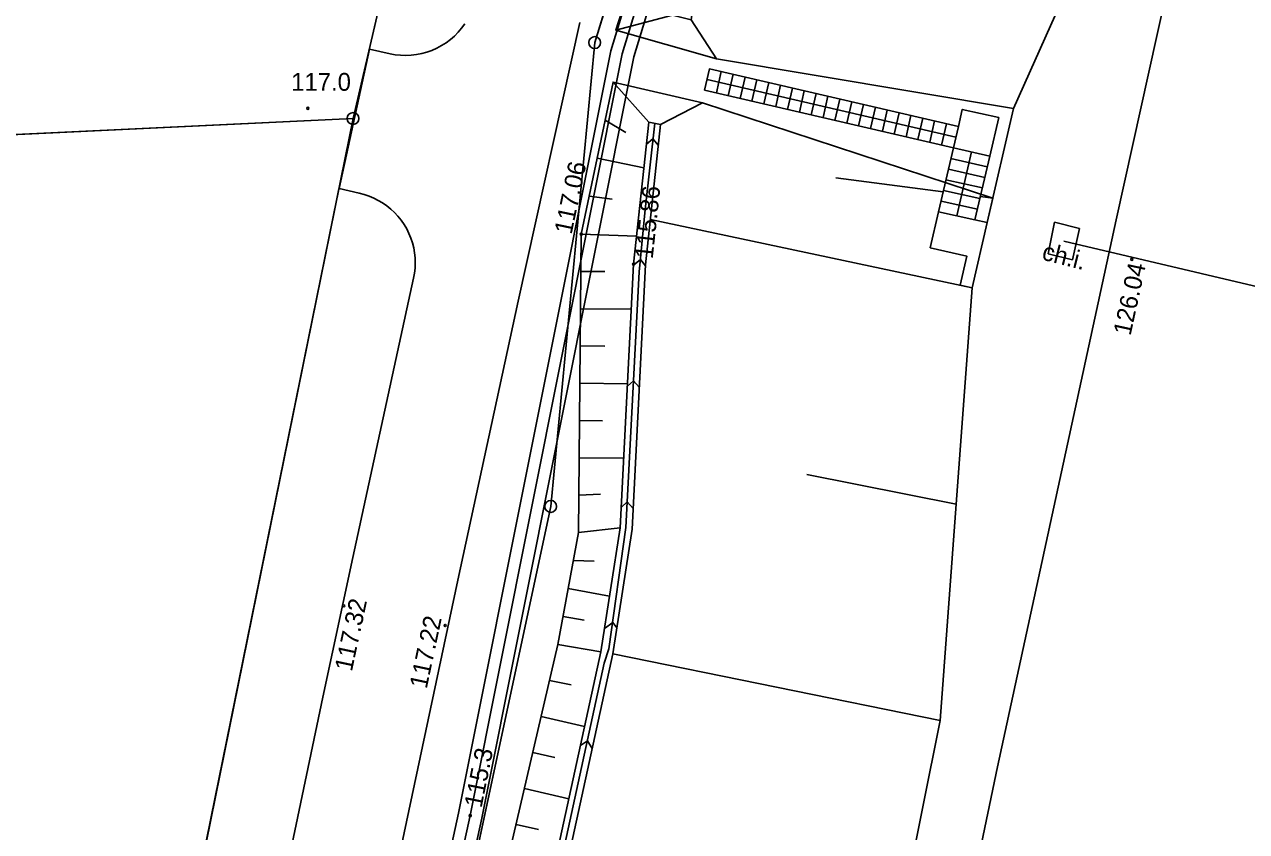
# Model space of a CAD drawing. Extents: x 6424617 to 6425697, y 5665845 to 5667190.
# Drawn here: x 6425213.5 to 6425264.9, y 5666162 to 5666195.9 of the extents above; entities that cross this region are included whole.
import ezdxf

# ---------------------------------------------------------------- set-up
doc = ezdxf.new("R2010")
doc.units = 0
for name, color, linetype in [('Warstwa 1', 7, 'Continuous'), ('Warstwa 10', 7, 'Continuous'), ('Warstwa 13', 7, 'Continuous'), ('Warstwa 14', 7, 'Continuous'), ('Warstwa 2', 7, 'Continuous'), ('Warstwa 20', 7, 'Continuous'), ('Warstwa 21', 7, 'Continuous'), ('Warstwa 25', 7, 'Continuous'), ('Warstwa 44', 7, 'Continuous'), ('Warstwa 47', 7, 'Continuous'), ('Warstwa 6', 7, 'Continuous'), ('Warstwa 61', 7, 'Continuous'), ('Warstwa 7', 7, 'Continuous'), ('Warstwa 8', 7, 'Continuous'), ('Warstwa 9', 7, 'Continuous')]:
    doc.layers.add(name, color=color, linetype=linetype)

msp = doc.modelspace()

# ---------------------------------------------------------------- linework, layer by layer
at = {"layer": 'Warstwa 1'}
for p, q in [((6425227.334, 5666191.99), (6425232.133, 5666212.582)), ((6425227.334, 5666191.99), (6425232.133, 5666212.582)), ((6425237.49, 5666195.18), (6425242.84, 5666212.49)), ((6425237.49, 5666195.18), (6425242.84, 5666212.49)), ((6425235.64, 5666175.69), (6425237.49, 5666195.18)), ((6425235.64, 5666175.69), (6425237.49, 5666195.18)), ((6425203.679, 5666190.865), (6425227.334, 5666191.99)), ((6425203.679, 5666190.865), (6425227.334, 5666191.99)), ((6425211.695, 5666114.967), (6425227.334, 5666191.99)), ((6425217.62, 5666144.15), (6425227.334, 5666191.99)), ((6425221.4, 5666109.24), (6425235.64, 5666175.69)), ((6425221.4, 5666109.24), (6425235.64, 5666175.69))]:
    msp.add_line(p, q, dxfattribs=at)
at = {"layer": 'Warstwa 10'}
msp.add_lwpolyline([(6425214.289, 5666065.784), (6425214.58, 5666067.4), (6425215.83, 5666077.04), (6425215.86, 5666083.8), (6425216.52, 5666087.79), (6425219.61, 5666105.3), (6425228.34, 5666144.71), (6425232.26, 5666162.7), (6425238.65, 5666194.71), (6425242.26, 5666206.57), (6425245.38, 5666217.85), (6425248.88, 5666231.8), (6425253.995, 5666253.473)], dxfattribs=at)
for centre in [(6425237.49, 5666195.18), (6425227.334, 5666191.99), (6425227.334, 5666191.99), (6425235.64, 5666175.69)]:
    msp.add_circle(centre, 0.25, dxfattribs=at)
at = {"layer": 'Warstwa 13'}
msp.add_circle((6425225.435, 5666192.419), 0.045, dxfattribs=at)
at = {"layer": 'Warstwa 14'}
msp.add_circle((6425232.26, 5666162.7), 0.045, dxfattribs=at)
at = {"layer": 'Warstwa 2'}
for points in [[(6425253.35, 5666184.874), (6425252.842, 5666184.993), (6425253.124, 5666186.208), (6425251.59, 5666186.556), (6425251.94, 5666188.065)], [(6425253.472, 5666187.733), (6425253.98, 5666187.623)]]:
    msp.add_lwpolyline(points, dxfattribs=at)
at = {"layer": 'Warstwa 20'}
for points in [[(6425242.611, 5666194.491), (6425255.097, 5666192.415), (6425259.987, 5666203.38), (6425274.357, 5666265.741), (6425281.592, 5666303.052), (6425284.331, 5666314.945)], [(6425242.611, 5666194.491), (6425238.381, 5666195.698), (6425239.081, 5666197.896), (6425243.343, 5666206.271), (6425244.956, 5666211.914), (6425249.351, 5666232.612), (6425254.77, 5666257.432), (6425252.819, 5666259.028), (6425253.533, 5666263.126)], [(6425242.017, 5666192.651), (6425238.262, 5666193.519), (6425236.926, 5666187.131), (6425236.81, 5666174.599), (6425235.944, 5666169.883), (6425228.212, 5666136.642), (6425222.672, 5666109.583), (6425222.511, 5666108.996), (6425219.827, 5666102.172), (6425217.81, 5666095.726), (6425216.148, 5666086.233), (6425216.011, 5666079.764), (6425215.882, 5666072.043), (6425214.913, 5666065.776)], [(6425232.731, 5666065.562), (6425233.206, 5666068.64), (6425233.542, 5666070.604), (6425233.454, 5666084.61), (6425235.312, 5666094.44), (6425239.735, 5666105.594), (6425252.002, 5666166.702), (6425253.35, 5666184.874), (6425253.98, 5666187.623), (6425254.224, 5666188.644), (6425242.017, 5666192.651)]]:
    msp.add_lwpolyline(points, dxfattribs=at)
at = {"layer": 'Warstwa 21'}
for points in [[(6425242.611, 5666194.491), (6425241.54, 5666196.131), (6425241.838, 5666198.266), (6425245.305, 5666204.665), (6425246.454, 5666206.825), (6425247.076, 5666209.095), (6425251.913, 5666231.035), (6425258.791, 5666259.61), (6425259.384, 5666265.281), (6425262.815, 5666279.174), (6425269.317, 5666308.506), (6425270.982, 5666315.107)], [(6425242.611, 5666194.491), (6425241.54, 5666196.131), (6425240.763, 5666196.325), (6425241.403, 5666198.514), (6425244.869, 5666204.893), (6425245.978, 5666207.014), (6425246.598, 5666209.224), (6425251.435, 5666231.143), (6425257.481, 5666256.312), (6425254.356, 5666258.83), (6425254.081, 5666258.865)], [(6425216.753, 5666065.754), (6425217.691, 5666071.411), (6425218.143, 5666075.394), (6425218.037, 5666084.489), (6425218.767, 5666091.098), (6425220.467, 5666097.149), (6425223.953, 5666106.319), (6425225.256, 5666110.887), (6425230.409, 5666135.902), (6425237.749, 5666169.58), (6425238.564, 5666174.787), (6425239.124, 5666185.871), (6425239.762, 5666191.841), (6425240.26, 5666191.732), (6425242.017, 5666192.651)], [(6425217.263, 5666065.748), (6425218.19, 5666071.341), (6425218.643, 5666075.365), (6425218.537, 5666084.459), (6425219.265, 5666091.008), (6425220.944, 5666097), (6425224.431, 5666106.17), (6425225.734, 5666110.758), (6425230.907, 5666135.793), (6425238.248, 5666169.491), (6425239.063, 5666174.738), (6425239.624, 5666185.842), (6425240.26, 5666191.732), (6425242.017, 5666192.651)]]:
    msp.add_lwpolyline(points, dxfattribs=at)
at = {"layer": 'Warstwa 25'}
for centre in [(6425236.926, 5666187.131), (6425260.064, 5666186.073), (6425239.124, 5666185.871), (6425226.941, 5666171.516), (6425231.207, 5666170.689)]:
    msp.add_circle(centre, 0.045, dxfattribs=at)
at = {"layer": 'Warstwa 44'}
msp.add_lwpolyline([(6425257.2, 5666186.84), (6425274.76, 5666182.7)], dxfattribs=at)
at = {"layer": 'Warstwa 47'}
msp.add_lwpolyline([(6425284.331, 5666314.945), (6425281.592, 5666303.052), (6425274.357, 5666265.741), (6425259.987, 5666203.38), (6425255.097, 5666192.415), (6425253.98, 5666187.623), (6425253.35, 5666184.874), (6425252.002, 5666166.702), (6425239.735, 5666105.594), (6425235.312, 5666094.44), (6425233.454, 5666084.61), (6425233.542, 5666070.604), (6425233.206, 5666068.64), (6425232.731, 5666065.562)], dxfattribs=at)
at = {"layer": 'Warstwa 6'}
for points in [[(6425232.133, 5666212.582), (6425119.558, 5666213.76), (6425115.393, 5666195.08), (6425161.629, 5666191.132), (6425174.715, 5666190.684), (6425203.679, 5666190.865), (6425227.334, 5666191.99)], [(6425227.334, 5666191.99), (6425203.679, 5666190.865), (6425192.709, 5666114.615), (6425211.695, 5666114.967)]]:
    msp.add_lwpolyline(points, close=True, dxfattribs=at)
for points in [[(6425242.84, 5666212.49), (6425237.49, 5666195.18), (6425235.64, 5666175.69), (6425221.4, 5666109.24), (6425216.06, 5666092.43), (6425215.14, 5666072.15), (6425206.5, 5666014.74), (6425201.44, 5665996.89), (6425200.56, 5665980.59), (6425215.3, 5665971.39), (6425213.05, 5665952.08), (6425191.264, 5665958.118), (6425188.723, 5665962.219), (6425193.713, 5666002.874), (6425197.98, 5666033.305), (6425201.568, 5666056.314), (6425211.111, 5666112.114), (6425211.695, 5666114.967), (6425227.334, 5666191.99), (6425232.133, 5666212.582)], [(6425242.84, 5666212.49), (6425237.49, 5666195.18), (6425235.64, 5666175.69), (6425221.4, 5666109.24), (6425216.06, 5666092.43), (6425215.14, 5666072.15), (6425206.5, 5666014.74), (6425201.44, 5665996.89), (6425200.56, 5665980.59), (6425215.3, 5665971.39), (6425213.05, 5665952.08), (6425244.899, 5665943.26), (6425246.948, 5665948.976), (6425255.27, 5665979.789), (6425282.481, 5666076.105), (6425288.966, 5666103.799), (6425290.169, 5666109.024), (6425305.245, 5666173.41), (6425312.278, 5666201.804)]]:
    msp.add_lwpolyline(points, dxfattribs=at)
at = {"layer": 'Warstwa 61'}
for points in [[(6425214.289, 5666065.784), (6425214.304, 5666065.867), (6425214.578, 5666067.388), (6425214.582, 5666067.413), (6425215.83, 5666077.04), (6425215.86, 5666083.8), (6425216.52, 5666087.79), (6425219.61, 5666105.3), (6425228.34, 5666144.71), (6425232.26, 5666162.7), (6425238.65, 5666194.71), (6425242.26, 5666206.57), (6425245.38, 5666217.85), (6425248.88, 5666231.8), (6425254.27, 5666254.64), (6425254.89, 5666257.65), (6425256.08, 5666263.53), (6425259.08, 5666278.27), (6425260.73, 5666285.399), (6425260.73, 5666285.401), (6425267.702, 5666315.037), (6425267.728, 5666315.146)], [(6425242.21, 5666193.627), (6425252.67, 5666191.208)], [(6425252.706, 5666187.899), (6425253.33, 5666190.584)]]:
    msp.add_lwpolyline(points, dxfattribs=at)
at = {"layer": 'Warstwa 7'}
for points in [[(6425242.107, 5666193.179), (6425252.566, 5666190.76), (6425252.773, 5666191.656), (6425242.313, 5666194.076)], [(6425253.472, 5666187.733), (6425254.094, 5666190.407), (6425254.47, 5666192.026), (6425252.936, 5666192.374), (6425252.773, 5666191.656), (6425252.566, 5666190.76), (6425251.94, 5666188.065)]]:
    msp.add_lwpolyline(points, close=True, dxfattribs=at)
for points in [[(6425242.605, 5666193.064), (6425242.811, 5666193.961)], [(6425243.103, 5666192.949), (6425243.309, 5666193.846)], [(6425243.601, 5666192.833), (6425243.807, 5666193.73)], [(6425244.099, 5666192.718), (6425244.305, 5666193.615)], [(6425244.597, 5666192.603), (6425244.803, 5666193.5)], [(6425245.095, 5666192.488), (6425245.302, 5666193.385)], [(6425245.593, 5666192.373), (6425245.8, 5666193.269)], [(6425246.091, 5666192.257), (6425246.298, 5666193.154)], [(6425246.589, 5666192.142), (6425246.796, 5666193.039)], [(6425247.087, 5666192.027), (6425247.294, 5666192.924)], [(6425247.586, 5666191.912), (6425247.792, 5666192.808)], [(6425248.084, 5666191.797), (6425248.29, 5666192.693)], [(6425248.582, 5666191.682), (6425248.788, 5666192.578)], [(6425249.08, 5666191.566), (6425249.286, 5666192.463)], [(6425249.578, 5666191.451), (6425249.784, 5666192.347)], [(6425250.076, 5666191.336), (6425250.283, 5666192.232)], [(6425250.574, 5666191.221), (6425250.781, 5666192.117)], [(6425251.072, 5666191.106), (6425251.279, 5666192.002)], [(6425251.57, 5666190.99), (6425251.777, 5666191.886)], [(6425252.068, 5666190.875), (6425252.275, 5666191.771)], [(6425254.094, 5666190.407), (6425252.566, 5666190.76)], [(6425253.99, 5666189.961), (6425252.462, 5666190.311)], [(6425253.887, 5666189.516), (6425252.357, 5666189.862)], [(6425253.783, 5666189.07), (6425252.253, 5666189.413)], [(6425253.679, 5666188.624), (6425252.149, 5666188.963)], [(6425253.576, 5666188.179), (6425252.044, 5666188.514)]]:
    msp.add_lwpolyline(points, dxfattribs=at)
at = {"layer": 'Warstwa 8'}
for p, q in [((6425259.404, 5666187.735), (6425261.778, 5666198.436)), ((6425231.75, 5666195.611), (6425231.896, 5666195.782)), ((6425231.896, 5666195.782), (6425232.028, 5666195.963)), ((6425234.274, 5666184.318), (6425236.866, 5666196.025)), ((6425231.243, 5666195.171), (6425231.423, 5666195.305)), ((6425231.423, 5666195.305), (6425231.592, 5666195.452)), ((6425231.592, 5666195.452), (6425231.75, 5666195.611)), ((6425226.747, 5666189.045), (6425228.023, 5666194.904)), ((6425228.023, 5666194.904), (6425228.89, 5666194.709)), ((6425228.89, 5666194.709), (6425229.11, 5666194.669)), ((6425230.004, 5666194.676), (6425230.224, 5666194.72)), ((6425230.224, 5666194.72), (6425230.44, 5666194.779)), ((6425230.44, 5666194.779), (6425230.651, 5666194.854)), ((6425230.651, 5666194.854), (6425230.856, 5666194.945)), ((6425230.856, 5666194.945), (6425231.054, 5666195.051)), ((6425231.054, 5666195.051), (6425231.243, 5666195.171)), ((6425229.11, 5666194.669), (6425229.333, 5666194.646)), ((6425229.333, 5666194.646), (6425229.557, 5666194.64)), ((6425229.557, 5666194.64), (6425229.781, 5666194.65)), ((6425229.781, 5666194.65), (6425230.004, 5666194.676)), ((6425226.747, 5666189.045), (6425227.594, 5666188.85)), ((6425227.594, 5666188.85), (6425227.802, 5666188.797)), ((6425227.802, 5666188.797), (6425228.005, 5666188.729)), ((6425228.005, 5666188.729), (6425228.203, 5666188.647)), ((6425228.203, 5666188.647), (6425228.394, 5666188.551)), ((6425228.394, 5666188.551), (6425228.578, 5666188.442)), ((6425228.578, 5666188.442), (6425228.754, 5666188.32)), ((6425228.754, 5666188.32), (6425228.921, 5666188.185)), ((6425228.921, 5666188.185), (6425229.077, 5666188.039)), ((6425229.077, 5666188.039), (6425229.223, 5666187.882)), ((6425229.223, 5666187.882), (6425229.357, 5666187.715)), ((6425229.357, 5666187.715), (6425229.479, 5666187.539)), ((6425229.479, 5666187.539), (6425229.588, 5666187.354)), ((6425254.418, 5666164.748), (6425259.404, 5666187.735)), ((6425229.588, 5666187.354), (6425229.684, 5666187.163)), ((6425229.684, 5666187.163), (6425229.765, 5666186.965)), ((6425229.765, 5666186.965), (6425229.832, 5666186.761)), ((6425229.832, 5666186.761), (6425229.885, 5666186.553)), ((6425229.885, 5666186.553), (6425229.922, 5666186.343)), ((6425229.922, 5666186.343), (6425229.944, 5666186.13)), ((6425229.944, 5666186.13), (6425229.951, 5666185.915)), ((6425229.88, 5666185.278), (6425229.919, 5666185.489)), ((6425229.919, 5666185.489), (6425229.943, 5666185.701)), ((6425229.943, 5666185.701), (6425229.951, 5666185.915)), ((6425228.604, 5666179.409), (6425229.88, 5666185.278)), ((6425231.732, 5666172.59), (6425234.274, 5666184.318)), ((6425227.328, 5666173.54), (6425228.604, 5666179.409)), ((6425226.071, 5666167.671), (6425227.328, 5666173.54)), ((6425228.409, 5666156.955), (6425231.732, 5666172.59)), ((6425224.004, 5666157.875), (6425226.071, 5666167.671)), ((6425249.323, 5666140.212), (6425254.418, 5666164.748))]:
    msp.add_line(p, q, dxfattribs=at)
for points in [[(6425267.215, 5666315.152), (6425260.243, 5666285.514), (6425258.591, 5666278.376), (6425255.59, 5666263.629), (6425254.4, 5666257.75), (6425253.782, 5666254.748), (6425248.394, 5666231.918), (6425244.896, 5666217.978), (6425241.78, 5666206.709), (6425238.164, 5666194.832), (6425231.771, 5666162.802), (6425227.852, 5666144.817), (6425219.119, 5666105.398), (6425216.027, 5666087.874), (6425215.36, 5666083.842), (6425215.33, 5666077.073), (6425214.086, 5666067.477), (6425213.782, 5666065.79)], [(6425214.796, 5666065.778), (6425215.074, 5666067.323), (6425216.33, 5666077.007), (6425216.36, 5666083.758), (6425217.013, 5666087.706), (6425220.101, 5666105.202), (6425228.828, 5666144.603), (6425232.749, 5666162.598), (6425239.136, 5666194.588), (6425242.74, 5666206.431), (6425245.864, 5666217.722), (6425249.366, 5666231.682), (6425254.758, 5666254.532), (6425255.38, 5666257.55), (6425256.57, 5666263.431), (6425259.569, 5666278.164), (6425261.217, 5666285.286), (6425268.241, 5666315.14)]]:
    msp.add_lwpolyline(points, dxfattribs=at)
at = {"layer": 'Warstwa 9'}
for p, q in [((6425238.381, 5666195.698), (6425240.763, 5666196.325)), ((6425255.097, 5666192.415), (6425242.611, 5666194.491)), ((6425238.262, 5666193.519), (6425239.762, 5666191.841)), ((6425237.928, 5666191.922), (6425238.794, 5666191.4)), ((6425239.612, 5666188.172), (6425240.011, 5666191.787)), ((6425239.663, 5666190.914), (6425239.939, 5666191.135)), ((6425240.165, 5666190.853), (6425239.939, 5666191.135)), ((6425237.594, 5666190.325), (6425239.556, 5666189.915)), ((6425252.138, 5666188.915), (6425247.627, 5666189.503)), ((6425237.26, 5666188.728), (6425238.217, 5666188.597)), ((6425254.224, 5666188.644), (6425253.7, 5666188.713)), ((6425239.359, 5666185.551), (6425239.612, 5666188.172)), ((6425253.35, 5666184.874), (6425239.829, 5666187.743)), ((6425256.55, 5666186.31), (6425256.82, 5666187.64)), ((6425256.82, 5666187.64), (6425257.86, 5666187.37)), ((6425236.926, 5666187.131), (6425239.249, 5666187.043)), ((6425257.57, 5666186.05), (6425257.86, 5666187.37)), ((6425239.122, 5666185.827), (6425239.408, 5666186.063)), ((6425239.622, 5666185.803), (6425239.408, 5666186.063)), ((6425256.55, 5666186.31), (6425257.57, 5666186.05)), ((6425236.911, 5666185.564), (6425237.919, 5666185.566)), ((6425238.803, 5666174.808), (6425239.359, 5666185.551)), ((6425236.897, 5666183.998), (6425239.028, 5666183.979)), ((6425236.882, 5666182.432), (6425237.916, 5666182.422)), ((6425236.868, 5666180.865), (6425238.87, 5666180.847)), ((6425238.865, 5666180.739), (6425239.122, 5666180.971)), ((6425239.364, 5666180.702), (6425239.122, 5666180.971)), ((6425236.853, 5666179.298), (6425237.822, 5666179.29)), ((6425236.839, 5666177.732), (6425238.712, 5666177.715)), ((6425252.676, 5666175.788), (6425246.398, 5666177.034)), ((6425236.824, 5666176.166), (6425237.731, 5666176.208)), ((6425238.608, 5666175.652), (6425238.858, 5666175.877)), ((6425239.107, 5666175.602), (6425238.858, 5666175.877)), ((6425236.81, 5666174.599), (6425238.564, 5666174.787)), ((6425238.089, 5666169.701), (6425238.803, 5666174.808)), ((6425236.594, 5666173.42), (6425237.467, 5666173.387)), ((6425236.377, 5666172.241), (6425238.116, 5666171.922)), ((6425236.16, 5666171.062), (6425237.046, 5666170.907)), ((6425237.902, 5666170.559), (6425238.245, 5666170.817)), ((6425238.418, 5666170.588), (6425238.245, 5666170.817)), ((6425235.944, 5666169.883), (6425237.749, 5666169.58)), ((6425237.893, 5666169.111), (6425238.089, 5666169.701)), ((6425231.446, 5666139.457), (6425237.893, 5666169.111)), ((6425252.002, 5666166.702), (6425238.248, 5666169.491)), ((6425235.592, 5666168.372), (6425236.5, 5666168.19)), ((6425235.241, 5666166.861), (6425237.064, 5666166.437)), ((6425236.893, 5666165.651), (6425237.181, 5666165.836)), ((6425237.383, 5666165.521), (6425237.181, 5666165.836)), ((6425234.89, 5666165.35), (6425235.812, 5666165.136)), ((6425234.538, 5666163.839), (6425236.403, 5666163.406)), ((6425234.186, 5666162.328), (6425235.13, 5666162.109))]:
    msp.add_line(p, q, dxfattribs=at)
for points in [[(6425242.611, 5666194.491), (6425255.097, 5666192.415), (6425259.987, 5666203.38), (6425274.357, 5666265.741), (6425281.592, 5666303.052), (6425284.331, 5666314.945), (6425270.982, 5666315.107), (6425269.317, 5666308.506), (6425262.815, 5666279.174), (6425259.384, 5666265.281), (6425258.791, 5666259.61), (6425251.913, 5666231.035), (6425247.076, 5666209.095), (6425246.454, 5666206.825), (6425245.305, 5666204.665), (6425241.838, 5666198.266), (6425241.54, 5666196.131)], [(6425253.533, 5666263.126), (6425252.819, 5666259.028), (6425254.77, 5666257.432), (6425249.351, 5666232.612), (6425244.956, 5666211.914), (6425243.343, 5666206.271), (6425239.081, 5666197.896), (6425238.381, 5666195.698), (6425242.611, 5666194.491), (6425241.54, 5666196.131), (6425240.763, 5666196.325), (6425241.403, 5666198.514), (6425244.869, 5666204.893), (6425245.978, 5666207.014), (6425246.598, 5666209.224), (6425251.435, 5666231.143), (6425257.481, 5666256.312), (6425254.356, 5666258.83), (6425254.081, 5666258.865), (6425253.12, 5666260.12), (6425253.37, 5666262.07), (6425254.619, 5666263.02)], [(6425232.731, 5666065.562), (6425233.206, 5666068.64), (6425233.542, 5666070.604), (6425233.454, 5666084.61), (6425235.312, 5666094.44), (6425239.735, 5666105.594), (6425252.002, 5666166.702), (6425253.35, 5666184.874), (6425253.98, 5666187.623), (6425254.224, 5666188.644), (6425242.017, 5666192.651), (6425240.26, 5666191.732), (6425239.624, 5666185.842), (6425239.063, 5666174.738), (6425238.248, 5666169.491), (6425230.907, 5666135.793), (6425225.734, 5666110.758), (6425224.431, 5666106.17), (6425220.944, 5666097), (6425219.265, 5666091.008), (6425218.537, 5666084.459), (6425218.643, 5666075.365), (6425218.19, 5666071.341), (6425217.263, 5666065.748)]]:
    msp.add_lwpolyline(points, close=True, dxfattribs=at)
for points in [[(6425225.256, 5666110.887), (6425230.409, 5666135.902), (6425237.749, 5666169.58), (6425238.564, 5666174.787), (6425239.124, 5666185.871), (6425239.762, 5666191.841), (6425240.26, 5666191.732), (6425242.017, 5666192.651), (6425238.262, 5666193.519), (6425236.926, 5666187.131), (6425236.81, 5666174.599), (6425235.944, 5666169.883), (6425228.212, 5666136.642), (6425222.672, 5666109.583)], [(6425225.256, 5666110.887), (6425230.409, 5666135.902), (6425237.749, 5666169.58), (6425238.564, 5666174.787), (6425239.124, 5666185.871), (6425239.762, 5666191.841), (6425240.26, 5666191.732), (6425239.624, 5666185.842), (6425239.063, 5666174.738), (6425238.248, 5666169.491), (6425230.907, 5666135.793), (6425225.734, 5666110.758)]]:
    msp.add_lwpolyline(points, dxfattribs=at)

# ---------------------------------------------------------------- texts
at = {"layer": 'Warstwa 13'}
msp.add_text('117.0', height=0.75, dxfattribs=at).set_placement((6425224.735, 5666193.155))
at = {"layer": 'Warstwa 14'}
msp.add_text('115.3', height=0.75, rotation=78.7129, dxfattribs=at).set_placement((6425232.734, 5666162.993))
at = {"layer": 'Warstwa 25'}
for s, rotation, p in [('117.06', 78.1858, (6425236.517, 5666187.093)), ('115.86', 83.8982, (6425239.926, 5666186.069)), ('126.04', 77.7618, (6425260.008, 5666182.838)), ('117.32', 77.9108, (6425227.284, 5666168.725)), ('117.22', 78.0025, (6425230.429, 5666167.999))]:
    msp.add_text(s, height=0.75, rotation=rotation, dxfattribs=at).set_placement(p)
at = {"layer": 'Warstwa 9'}
msp.add_text('ch.i.', height=0.75, rotation=345.6998, dxfattribs=at).set_placement((6425256.242, 5666186.071))

doc.saveas('drawing.dxf')
